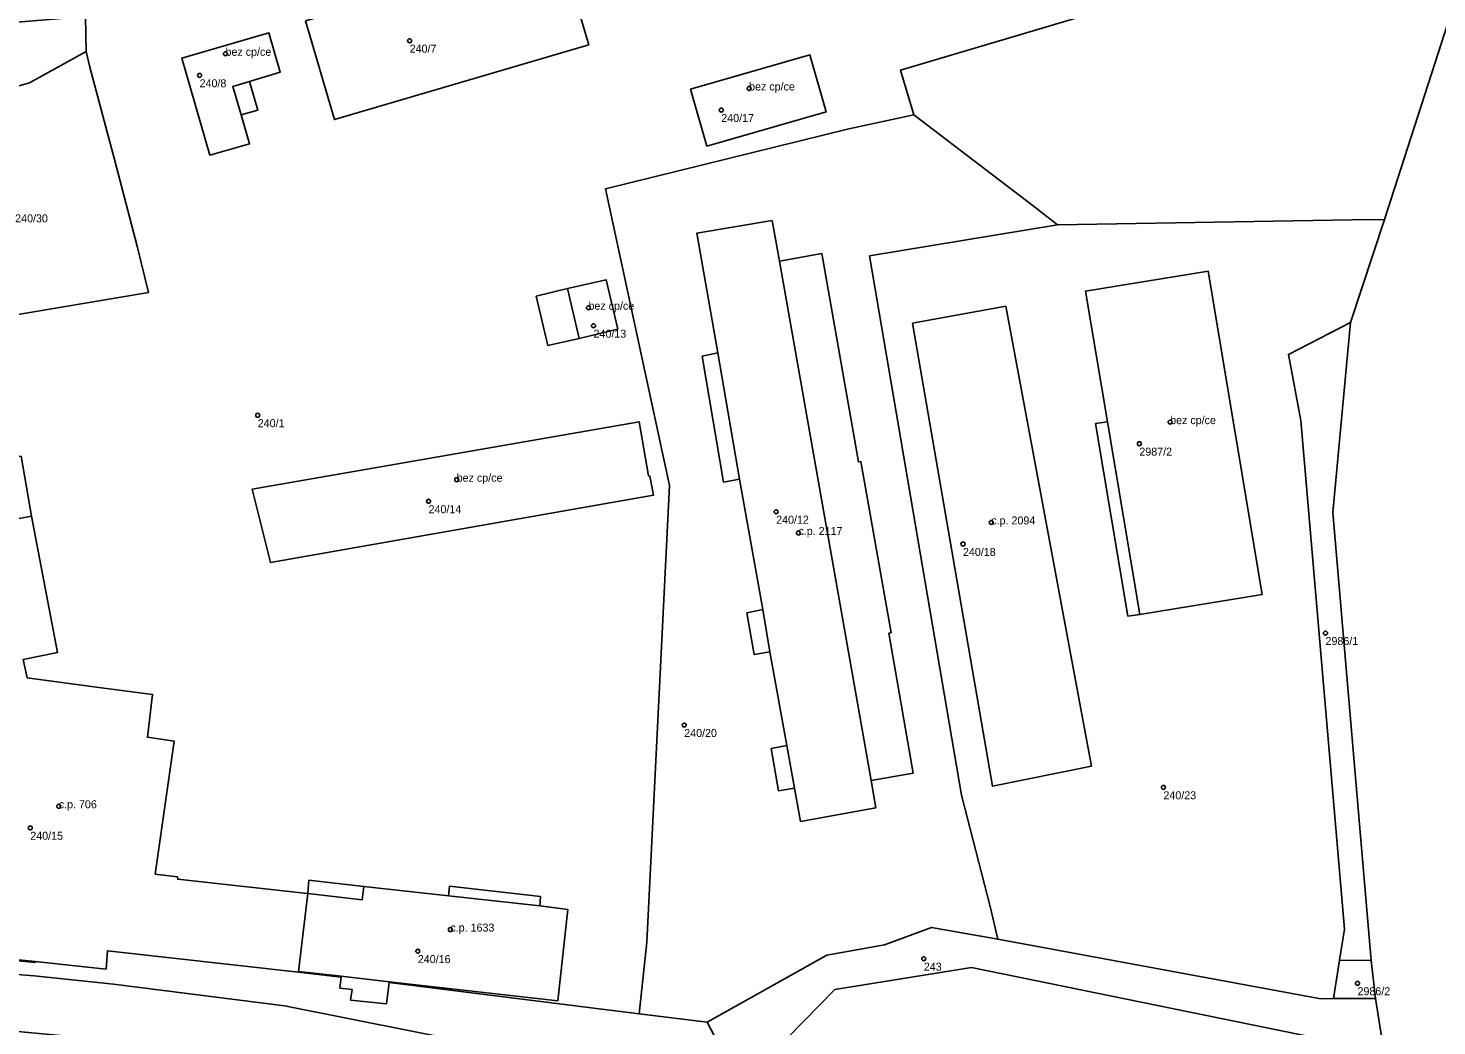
# Model space of a CAD drawing. Extents: x -878211 to -870363, y -1058464 to -1052522.
# Drawn here: x -874227.5 to -874051.4, y -1056236.7 to -1056111.9 of the extents above; entities that cross this region are included whole.
import ezdxf

# ---------------------------------------------------------------- set-up
doc = ezdxf.new("R2010")
doc.units = 0
for name, color, linetype in [('Vrstva 1', 7, 'Continuous'), ('Vrstva 13', 7, 'Continuous'), ('Vrstva 50', 7, 'Continuous'), ('Vrstva 51', 7, 'Continuous'), ('Vrstva 52', 7, 'Continuous')]:
    doc.layers.add(name, color=color, linetype=linetype)

msp = doc.modelspace()

# ---------------------------------------------------------------- linework, layer by layer
at = {"layer": 'Vrstva 1'}
for points in [[(-874237.38, -1056227.99), (-874237.13, -1056221.01), (-874237.5, -1056220.98), (-874237.3, -1056216.8), (-874236.81, -1056216.78), (-874236.06, -1056202.96), (-874234.3, -1056202.61), (-874236.54, -1056191.07), (-874236.18, -1056191), (-874239.25, -1056175.21), (-874227.09, -1056172.93), (-874223.84, -1056189.98), (-874228.12, -1056190.84), (-874227.63, -1056193.13), (-874218.69, -1056194.33), (-874211.96, -1056195.21), (-874212.61, -1056200.56), (-874209.25, -1056201.05), (-874211.64, -1056217.67), (-874208.87, -1056218.02), (-874208.82, -1056218.33), (-874193.02, -1056220.05), (-874192.56, -1056220.1)], [(-874138.73, -1056245.44), (-874195.46, -1056234.16), (-874216.86, -1056231.45), (-874226.76, -1056230.39), (-874231.06, -1056230.07), (-874249.04, -1056229.65), (-874285.19, -1056231.75), (-874290.65, -1056231.84), (-874295.48, -1056231.91), (-874299.31, -1056231.75), (-874319.2, -1056227.74)], [(-874188.39, -1056230.56), (-874193.73, -1056229.96), (-874217.62, -1056227.27), (-874217.78, -1056229.56), (-874226.63, -1056228.62), (-874226.64, -1056228.73), (-874228.72, -1056228.54), (-874228.71, -1056228.39), (-874237.38, -1056227.99)]]:
    msp.add_lwpolyline(points, dxfattribs=at)
at = {"layer": 'Vrstva 13'}
msp.add_lwpolyline([(-874228.39, -1056165.43), (-874233.08, -1056166.19), (-874240.87, -1056167.47), (-874247.73, -1056168.6), (-874246.86, -1056174.23), (-874243.98, -1056188.56), (-874242.74, -1056197.56), (-874241.74, -1056216.56), (-874242, -1056227.96), (-874237.38, -1056227.99), (-874237.13, -1056221.01), (-874237.5, -1056220.98), (-874237.3, -1056216.8), (-874236.81, -1056216.78), (-874236.06, -1056202.96), (-874234.3, -1056202.61), (-874236.54, -1056191.07), (-874236.18, -1056191), (-874239.25, -1056175.21), (-874227.09, -1056172.93)], close=True, dxfattribs=at)
at = {"layer": 'Vrstva 50'}
for centre in [(-874179.83, -1056113.47994), (-874202.85, -1056115.10994), (-874206.09, -1056117.80994), (-874137.4, -1056119.44994), (-874140.88, -1056122.14994), (-874157.48, -1056146.86994), (-874156.85, -1056149.11994), (-874198.82, -1056160.30994), (-874084.77, -1056161.16994), (-874088.62, -1056163.86994), (-874173.95, -1056168.36994), (-874177.47, -1056171.06994), (-874134.02, -1056172.37994), (-874107.13, -1056173.70994), (-874131.23, -1056175.02994), (-874110.67, -1056176.40994), (-874065.35, -1056187.54994), (-874145.51, -1056199.04994), (-874085.61, -1056206.83994), (-874223.69, -1056209.19994), (-874227.25, -1056211.89994), (-874174.74, -1056224.61994), (-874178.81, -1056227.31994), (-874115.56, -1056228.26994), (-874061.35, -1056231.33994)]:
    msp.add_circle(centre, 0.25, dxfattribs=at)
at = {"layer": 'Vrstva 51'}
for points in [[(-873865.37, -1055954.75), (-873878.23, -1055960.39), (-873892.52, -1055966.18), (-873911.31, -1055974.31), (-873925.46, -1055980.46), (-873932.28, -1055983.42), (-873939.2, -1055986.41), (-873946.14, -1055989.65), (-873958.05, -1055994.81), (-873966.71, -1056000.36), (-873975.38, -1056008.83), (-873989.92, -1056022.91), (-874003.01, -1056035.73), (-874039.57, -1056083.57), (-874048.77, -1056107.25), (-874057.99, -1056135.83), (-874062.23, -1056148.73), (-874064.44, -1056172.46), (-874059.65, -1056228.47), (-874059.11, -1056233.23), (-874058.08, -1056239.54)], [(-874227.63, -1056193.13), (-874218.69, -1056194.33), (-874211.96, -1056195.21), (-874212.61, -1056200.56), (-874209.25, -1056201.05), (-874211.64, -1056217.67), (-874208.87, -1056218.02), (-874208.82, -1056218.33), (-874193.02, -1056220.05), (-874192.56, -1056220.1), (-874192.43, -1056218.46), (-874185.57, -1056219.25), (-874174.97, -1056220.38), (-874174.85, -1056219.21), (-874163.47, -1056220.5), (-874163.57, -1056221.64), (-874160.05, -1056222.12), (-874161.3, -1056233.51), (-874182.39, -1056231.14), (-874182.4, -1056231.25), (-874151.15, -1056235.15), (-874150.18, -1056226.21), (-874147.33, -1056169.1), (-874155.35, -1056131.98), (-874124.95, -1056124.5), (-874116.81, -1056122.76), (-874118.47, -1056117.14), (-874092.05, -1056109.34)], [(-874235.56, -1056121.07), (-874227.35, -1056118.75), (-874220.26, -1056114.81), (-874220.34, -1056110.44), (-874285.36, -1056115.83)], [(-874220.34, -1056110.44), (-874220.26, -1056114.81), (-874219.8, -1056116.79), (-874216.72, -1056128.32), (-874213.89, -1056139.15), (-874212.48, -1056144.94), (-874231.32, -1056148.11)], [(-874239.25, -1056175.21), (-874227.09, -1056172.93), (-874223.84, -1056189.98), (-874228.12, -1056190.84)], [(-874228.12, -1056190.84), (-874223.84, -1056189.98), (-874227.09, -1056172.93), (-874239.25, -1056175.21)], [(-874228.72, -1056228.54), (-874226.64, -1056228.73), (-874226.63, -1056228.62), (-874217.78, -1056229.56), (-874217.62, -1056227.27), (-874193.73, -1056229.96), (-874188.39, -1056230.56), (-874188.39, -1056230.45), (-874193.72, -1056229.84), (-874192.56, -1056220.1), (-874193.02, -1056220.05), (-874208.82, -1056218.33), (-874208.87, -1056218.02), (-874211.64, -1056217.67), (-874209.25, -1056201.05), (-874212.61, -1056200.56), (-874211.96, -1056195.21), (-874218.69, -1056194.33), (-874227.63, -1056193.13)], [(-874231.06, -1056230.07), (-874226.76, -1056230.39), (-874216.86, -1056231.45), (-874195.46, -1056234.16), (-874138.73, -1056245.44), (-874138.49, -1056244.16), (-874142.65, -1056236.19), (-874147.41, -1056235.62), (-874151.15, -1056235.15), (-874182.4, -1056231.25), (-874182.74, -1056233.91), (-874187.21, -1056233.43), (-874187.02, -1056232.12), (-874188.54, -1056231.94), (-874188.39, -1056230.56), (-874193.73, -1056229.96), (-874217.62, -1056227.27), (-874217.78, -1056229.56), (-874226.63, -1056228.62), (-874226.64, -1056228.73), (-874228.72, -1056228.54)], [(-874061.05, -1056239.3), (-874109.62, -1056229.34), (-874126.68, -1056232.13), (-874138.49, -1056244.16)], [(-874231.49, -1056237.12), (-874216.94, -1056238.48), (-874214.33, -1056238.76), (-874200.82, -1056240.64), (-874195.53, -1056241.52), (-874194.55, -1056241.75), (-874185.72, -1056243.52), (-874184.69, -1056243.68), (-874178.27, -1056244.72), (-874165.46, -1056247.19), (-874149.09, -1056250.35), (-874140.24, -1056252.28), (-874138.73, -1056245.44), (-874195.46, -1056234.16), (-874216.86, -1056231.45), (-874226.76, -1056230.39), (-874231.06, -1056230.07)]]:
    msp.add_lwpolyline(points, dxfattribs=at)
for points in [[(-874083.99, -1056066.24), (-874080.7, -1056077.88), (-874075.33, -1056096.89), (-874092.05, -1056109.34), (-874118.47, -1056117.14), (-874116.81, -1056122.76), (-874101.89, -1056134.11), (-874098.83, -1056136.48), (-874062.01, -1056135.86), (-874057.99, -1056135.83), (-874048.77, -1056107.25), (-874039.57, -1056083.57), (-874003.01, -1056035.73), (-874020.49, -1056040.6), (-874041.66, -1056047.24), (-874050.77, -1056050.02), (-874068.35, -1056058.84)], [(-874192.86, -1056111.01), (-874161.08, -1056101.66), (-874157.45, -1056113.97), (-874189.23, -1056123.34)], [(-874192.86, -1056111.01), (-874189.23, -1056123.34), (-874157.45, -1056113.97), (-874161.08, -1056101.66)], [(-874199.84, -1056126.37), (-874204.8, -1056127.78), (-874208.3, -1056115.65), (-874197.43, -1056112.48), (-874196.01, -1056117.41), (-874199.86, -1056118.59), (-874198.8, -1056122.16), (-874200.88, -1056122.76)], [(-874199.84, -1056126.37), (-874200.88, -1056122.76), (-874198.8, -1056122.16), (-874199.86, -1056118.59), (-874196.01, -1056117.41), (-874197.43, -1056112.48), (-874208.3, -1056115.65), (-874204.8, -1056127.78)], [(-874231.32, -1056148.11), (-874212.48, -1056144.94), (-874213.89, -1056139.15), (-874216.72, -1056128.32), (-874219.8, -1056116.79), (-874220.26, -1056114.81), (-874227.35, -1056118.75), (-874235.56, -1056121.07), (-874234.79, -1056127.28)], [(-874129.79, -1056115.23), (-874127.78, -1056122.37), (-874142.69, -1056126.66), (-874144.71, -1056119.54)], [(-874129.79, -1056115.23), (-874144.71, -1056119.54), (-874142.69, -1056126.66), (-874127.78, -1056122.37)], [(-874147.41, -1056235.62), (-874142.65, -1056236.19), (-874127.68, -1056227.83), (-874120.49, -1056226.51), (-874114.6, -1056224.35), (-874106.31, -1056225.83), (-874107.26, -1056221.73), (-874110.84, -1056207.8), (-874122.35, -1056140.38), (-874098.83, -1056136.48), (-874101.89, -1056134.11), (-874116.81, -1056122.76), (-874124.95, -1056124.5), (-874155.35, -1056131.98), (-874147.33, -1056169.1), (-874150.18, -1056226.21), (-874151.15, -1056235.15)], [(-874132.67, -1056201.6), (-874134.66, -1056201.98), (-874133.73, -1056207.25), (-874131.72, -1056206.92), (-874130.98, -1056211.1), (-874121.54, -1056209.39), (-874122.15, -1056205.96), (-874116.88, -1056205.06), (-874119.95, -1056187.57), (-874119.66, -1056187.5), (-874123.43, -1056166.1), (-874123.73, -1056166.15), (-874128.29, -1056140.1), (-874133.58, -1056141.03), (-874134.52, -1056135.96), (-874143.95, -1056137.54), (-874141.32, -1056152.51), (-874143.26, -1056152.9), (-874140.6, -1056168.66), (-874138.59, -1056168.28), (-874135.69, -1056184.58), (-874137.7, -1056185.02), (-874136.75, -1056190.24), (-874134.79, -1056189.9)], [(-874132.67, -1056201.6), (-874134.79, -1056189.9), (-874136.75, -1056190.24), (-874137.7, -1056185.02), (-874135.69, -1056184.58), (-874138.59, -1056168.28), (-874140.6, -1056168.66), (-874143.26, -1056152.9), (-874141.32, -1056152.51), (-874143.95, -1056137.54), (-874134.52, -1056135.96), (-874133.58, -1056141.03), (-874128.29, -1056140.1), (-874123.73, -1056166.15), (-874123.43, -1056166.1), (-874119.66, -1056187.5), (-874119.95, -1056187.57), (-874116.88, -1056205.06), (-874122.15, -1056205.96), (-874121.54, -1056209.39), (-874130.98, -1056211.1), (-874131.72, -1056206.92), (-874133.73, -1056207.25), (-874134.66, -1056201.98)], [(-874069.99, -1056152.7), (-874062.23, -1056148.73), (-874057.99, -1056135.83), (-874062.01, -1056135.86), (-874098.83, -1056136.48), (-874122.35, -1056140.38), (-874110.84, -1056207.8), (-874107.26, -1056221.73), (-874106.31, -1056225.83), (-874065.94, -1056233.26), (-874064.36, -1056233.25), (-874063.59, -1056228.43), (-874062.97, -1056224.58), (-874068.45, -1056160.96)], [(-874160.08, -1056144.44), (-874155.27, -1056143.36), (-874153.81, -1056149.54), (-874158.63, -1056150.69), (-874162.54, -1056151.6), (-874164, -1056145.42)], [(-874158.63, -1056150.69), (-874153.81, -1056149.54), (-874155.27, -1056143.36), (-874160.08, -1056144.44), (-874164, -1056145.42), (-874162.54, -1056151.6)], [(-874090.04, -1056185.42), (-874094.1, -1056161.35), (-874092.6, -1056161.12), (-874095.36, -1056144.8), (-874080.02, -1056142.29), (-874073.27, -1056182.73), (-874088.57, -1056185.23)], [(-874090.04, -1056185.42), (-874088.57, -1056185.23), (-874073.27, -1056182.73), (-874080.02, -1056142.29), (-874095.36, -1056144.8), (-874092.6, -1056161.12), (-874094.1, -1056161.35)], [(-874094.62, -1056204.18), (-874106.97, -1056206.7), (-874116.97, -1056148.8), (-874105.31, -1056146.68)], [(-874094.62, -1056204.18), (-874105.31, -1056146.68), (-874116.97, -1056148.8), (-874106.97, -1056206.7)], [(-874062.23, -1056148.73), (-874069.99, -1056152.7), (-874068.45, -1056160.96), (-874062.97, -1056224.58), (-874063.59, -1056228.43), (-874059.65, -1056228.47), (-874064.44, -1056172.46)], [(-874197.22, -1056178.74), (-874149.36, -1056170.31), (-874149.8, -1056167.92), (-874149.96, -1056167.9), (-874151.15, -1056161.11), (-874199.53, -1056169.56)], [(-874197.22, -1056178.74), (-874199.53, -1056169.56), (-874151.15, -1056161.11), (-874149.96, -1056167.9), (-874149.8, -1056167.92), (-874149.36, -1056170.31)], [(-874182.4, -1056231.25), (-874182.39, -1056231.14), (-874161.3, -1056233.51), (-874160.05, -1056222.12), (-874163.57, -1056221.64), (-874163.47, -1056220.5), (-874174.85, -1056219.21), (-874174.97, -1056220.38), (-874185.57, -1056219.25), (-874192.43, -1056218.46), (-874192.56, -1056220.1), (-874193.72, -1056229.84), (-874188.39, -1056230.45), (-874188.39, -1056230.56), (-874188.54, -1056231.94), (-874187.02, -1056232.12), (-874187.21, -1056233.43), (-874182.74, -1056233.91)], [(-874059.11, -1056233.23), (-874064.36, -1056233.25), (-874065.94, -1056233.26), (-874106.31, -1056225.83), (-874114.6, -1056224.35), (-874120.49, -1056226.51), (-874127.68, -1056227.83), (-874142.65, -1056236.19), (-874138.49, -1056244.16), (-874126.68, -1056232.13), (-874109.62, -1056229.34), (-874061.05, -1056239.3), (-874058.08, -1056239.54)], [(-874059.65, -1056228.47), (-874063.59, -1056228.43), (-874064.36, -1056233.25), (-874059.11, -1056233.23)]]:
    msp.add_lwpolyline(points, close=True, dxfattribs=at)
at = {"layer": 'Vrstva 52'}
for points in [[(-874192.86, -1056111.01), (-874189.23, -1056123.34), (-874157.45, -1056113.97), (-874161.08, -1056101.66)], [(-874208.3, -1056115.65), (-874204.8, -1056127.78), (-874199.84, -1056126.37), (-874200.88, -1056122.76), (-874201.94, -1056119.21), (-874199.86, -1056118.59), (-874196.01, -1056117.41), (-874197.43, -1056112.48)], [(-874144.71, -1056119.54), (-874142.69, -1056126.66), (-874127.78, -1056122.37), (-874129.79, -1056115.23)], [(-874143.95, -1056137.54), (-874141.32, -1056152.51), (-874138.59, -1056168.28), (-874135.69, -1056184.58), (-874134.79, -1056189.9), (-874132.67, -1056201.6), (-874131.72, -1056206.92), (-874130.98, -1056211.1), (-874121.54, -1056209.39), (-874122.15, -1056205.96), (-874133.58, -1056141.03), (-874134.52, -1056135.96)], [(-874160.08, -1056144.44), (-874158.63, -1056150.69), (-874153.81, -1056149.54), (-874155.27, -1056143.36)], [(-874080.02, -1056142.29), (-874095.36, -1056144.8), (-874092.6, -1056161.12), (-874088.57, -1056185.23), (-874073.27, -1056182.73)], [(-874116.97, -1056148.8), (-874106.97, -1056206.7), (-874094.62, -1056204.18), (-874105.31, -1056146.68)], [(-874149.8, -1056167.92), (-874149.96, -1056167.9), (-874151.15, -1056161.11), (-874199.53, -1056169.56), (-874197.22, -1056178.74), (-874149.36, -1056170.31)], [(-874193.72, -1056229.84), (-874188.39, -1056230.45), (-874182.39, -1056231.14), (-874161.3, -1056233.51), (-874160.05, -1056222.12), (-874163.57, -1056221.64), (-874174.97, -1056220.38), (-874185.57, -1056219.25), (-874185.75, -1056220.89), (-874192.56, -1056220.1)]]:
    msp.add_lwpolyline(points, close=True, dxfattribs=at)
for points in [[(-874228.12, -1056190.84), (-874223.84, -1056189.98), (-874227.09, -1056172.93), (-874239.25, -1056175.21)], [(-874228.71, -1056228.39), (-874226.63, -1056228.62), (-874217.78, -1056229.56), (-874217.62, -1056227.27), (-874193.73, -1056229.96), (-874193.72, -1056229.84), (-874192.56, -1056220.1), (-874193.02, -1056220.05), (-874208.82, -1056218.33), (-874208.87, -1056218.02), (-874211.64, -1056217.67), (-874209.25, -1056201.05), (-874212.61, -1056200.56), (-874211.96, -1056195.21), (-874218.69, -1056194.33), (-874227.63, -1056193.13)]]:
    msp.add_lwpolyline(points, dxfattribs=at)

# ---------------------------------------------------------------- texts
at = {"layer": 'Vrstva 50'}
for s, p in [('bez cp/ce', (-874202.85, -1056115.36)), ('240/7', (-874179.83, -1056114.969)), ('240/8', (-874206.09, -1056119.299)), ('bez cp/ce', (-874137.4, -1056119.7)), ('240/17', (-874140.88, -1056123.639)), ('240/30', (-874229.14, -1056136.189)), ('bez cp/ce', (-874157.48, -1056147.12)), ('240/13', (-874156.85, -1056150.609)), ('240/1', (-874198.82, -1056161.799)), ('bez cp/ce', (-874084.77, -1056161.419)), ('2987/2', (-874088.62, -1056165.359)), ('bez cp/ce', (-874173.95, -1056168.62)), ('240/14', (-874177.47, -1056172.559)), ('240/12', (-874134.02, -1056173.869)), ('c.p. 2094', (-874107.13, -1056173.96)), ('c.p. 2117', (-874131.23, -1056175.28)), ('240/18', (-874110.67, -1056177.899)), ('2986/1', (-874065.35, -1056189.039)), ('240/20', (-874145.51, -1056200.539)), ('c.p. 706', (-874223.69, -1056209.45)), ('240/23', (-874085.61, -1056208.329)), ('240/15', (-874227.25, -1056213.389)), ('c.p. 1633', (-874174.74, -1056224.87)), ('240/16', (-874178.81, -1056228.809)), ('243', (-874115.56, -1056229.759)), ('2986/2', (-874061.35, -1056232.829))]:
    msp.add_text(s, height=0.999996, dxfattribs=at).set_placement(p)

doc.saveas('drawing.dxf')
